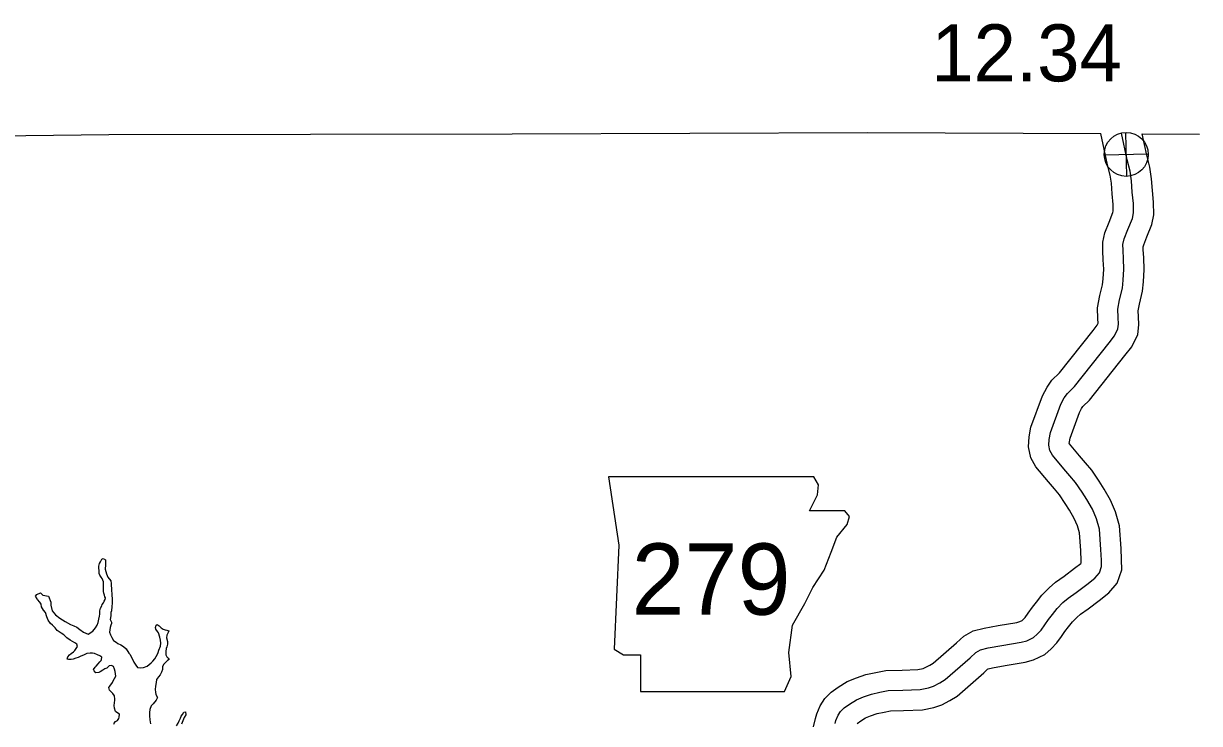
# Model space of a CAD drawing. Extents: x -83719 to 153526, y -11835 to 11446.
# Drawn here: x 5994.7 to 6285.1, y 1160.2 to 1333 of the extents above; entities that cross this region are included whole.
import ezdxf

# ---------------------------------------------------------------- set-up
doc = ezdxf.new("R2010")
doc.units = 0
for name, color, linetype in [('Level 1', 7, 'Continuous'), ('Level 10', 7, 'Continuous'), ('Level 21', 7, 'Continuous'), ('Level 25', 7, 'Continuous'), ('Level 26', 7, 'Continuous'), ('Level 59', 7, 'Continuous'), ('Level 9', 7, 'Continuous')]:
    doc.layers.add(name, color=color, linetype=linetype)

msp = doc.modelspace()

# ---------------------------------------------------------------- linework, layer by layer
at = {"layer": 'Level 1'}
for points in [[(5780.82, 1304.16), (5839.27, 1304.73), (5926.66, 1304.55), (6015.7, 1305.62), (6115.4, 1305.75), (6203.18, 1306.08), (6260.75, 1305.84)], [(6270.99, 1305.79), (6285.15, 1305.73)]]:
    msp.add_lwpolyline(points, dxfattribs=at)
at = {"layer": 'Level 10'}
for points in [[(6252, 1214.49), (6250.56, 1216.65), (6249.33, 1218.07), (6247.83, 1219.86), (6244.75, 1223.54), (6243.48, 1225.8), (6242.9, 1228.48), (6243.05, 1230.96), (6243.51, 1233.33), (6246.33, 1241.08), (6247.49, 1243.21), (6248.69, 1244.95), (6250.57, 1246.75), (6258.87, 1257.22), (6259.9, 1258.54), (6260.12, 1259), (6260.07, 1260.13), (6259.92, 1262.83), (6260.56, 1265.89), (6261.2, 1268.5), (6261.32, 1270), (6261.48, 1272.39), (6261.38, 1274.69), (6261.26, 1276.92), (6261.25, 1279.04), (6261.79, 1281.32), (6262.82, 1284), (6263.78, 1286.34), (6263.86, 1286.71), (6263.83, 1288.29), (6263.56, 1290.98), (6263.38, 1293.61), (6263.1, 1295.56), (6262.4, 1298.15), (6260.75, 1305.84)], [(6260.33, 1220.03), (6258.54, 1222.72), (6256.95, 1224.56), (6255.5, 1226.28), (6253.01, 1229.25), (6252.97, 1229.32), (6253, 1229.69), (6253.18, 1230.66), (6255.47, 1236.95), (6256.03, 1237.97), (6256.35, 1238.44), (6257.98, 1240), (6266.73, 1251.04), (6268.42, 1253.21), (6269.88, 1256.19), (6270.15, 1258.59), (6270.06, 1260.63), (6269.98, 1262.07), (6270.31, 1263.68), (6271.1, 1266.89), (6271.29, 1269.26), (6271.5, 1272.28), (6271.37, 1275.18), (6271.26, 1277.22), (6271.26, 1277.9), (6271.36, 1278.36), (6272.11, 1280.3), (6273.37, 1283.37), (6273.88, 1285.75), (6273.82, 1288.9), (6273.52, 1291.82), (6273.33, 1294.65), (6272.92, 1297.58), (6272.12, 1300.51), (6270.99, 1305.79)], [(6200.58, 1160.16), (6201.49, 1160.8), (6202.64, 1161.54), (6203.92, 1162.02), (6205.53, 1162.6), (6207.23, 1162.97), (6208.8, 1163.29), (6212.05, 1163.37), (6216.7, 1163.54), (6219.55, 1164.1), (6221.49, 1164.79), (6223.48, 1165.87), (6225.26, 1166.93), (6231.86, 1172.69), (6232.82, 1173.6), (6232.93, 1173.66), (6234.03, 1173.93), (6237.17, 1174.49), (6242.09, 1175.34), (6244.17, 1175.85), (6246.91, 1177.19), (6248.51, 1178.58), (6249.9, 1180.04), (6251.03, 1181.67), (6251.89, 1182.88), (6252.76, 1183.99), (6253.75, 1185.27), (6254.81, 1186.35), (6255.77, 1187.17), (6257.62, 1188.49), (6260.36, 1190.53), (6262.79, 1192.42), (6264.81, 1194.78), (6265.99, 1198.11), (6265.92, 1200.65), (6265.8, 1203.41), (6265.43, 1209.01), (6264.44, 1212.46), (6263.15, 1215.32), (6261.61, 1218.06), (6260.34, 1220)], [(6189.78, 1159.31), (6190.28, 1161.39), (6190.59, 1162.53), (6191.44, 1164.54), (6192.57, 1166.31), (6194.16, 1167.86), (6195.91, 1169.1), (6198.14, 1170.53), (6200.45, 1171.4), (6202.76, 1172.24), (6205.18, 1172.76), (6207.67, 1173.26), (6211.74, 1173.36), (6215.55, 1173.5), (6216.89, 1173.77), (6217.41, 1173.95), (6218.54, 1174.56), (6219.35, 1175.05), (6225.14, 1180.1), (6226.9, 1181.75), (6229.24, 1183.04), (6231.94, 1183.72), (6235.45, 1184.34), (6240.04, 1185.14), (6240.75, 1185.31), (6241.34, 1185.6), (6241.59, 1185.82), (6242.12, 1186.37), (6242.84, 1187.42), (6243.89, 1188.89), (6244.87, 1190.13), (6246.2, 1191.85), (6247.98, 1193.67), (6249.61, 1195.06), (6251.73, 1196.57), (6254.3, 1198.49), (6255.85, 1199.69), (6255.94, 1199.8), (6255.93, 1200.29), (6255.82, 1202.87), (6255.53, 1207.28), (6255.02, 1209.01), (6254.22, 1210.82), (6253.06, 1212.87), (6251.98, 1214.52)]]:
    msp.add_lwpolyline(points, dxfattribs=at)
at = {"layer": 'Level 21'}
msp.add_lwpolyline([(6139.18, 1221.11), (6141.72, 1204.19), (6140.59, 1178.53), (6142.84, 1177.12), (6147.07, 1177.12), (6147.07, 1168.1), (6182.6, 1168.1), (6184.29, 1171.76), (6183.73, 1177.69), (6184.58, 1184.45), (6187.68, 1189.81), (6189.65, 1193.76), (6192.47, 1197.99), (6194.16, 1202.5), (6195.57, 1206.16), (6198.11, 1209.27), (6198.67, 1211.24), (6197.55, 1212.65), (6188.8, 1212.65), (6190.78, 1216.6), (6191.06, 1219.13), (6189.89, 1221.08)], close=True, dxfattribs=at)
at = {"layer": 'Level 26'}
for p, q in [((6267.18, 1295.27), (6266.92, 1306.12)), ((6261.63, 1300.57), (6272.47, 1300.82))]:
    msp.add_line(p, q, dxfattribs=at)
msp.add_circle((6267.05, 1300.7), 5.43, dxfattribs=at)
at = {"layer": 'Level 59'}
for points in [[(6256.16, 1217.26), (6254.55, 1219.69), (6253.14, 1221.31), (6251.66, 1223.07), (6248.88, 1226.39), (6248.21, 1227.59), (6247.93, 1228.86), (6248.02, 1230.33), (6248.35, 1232), (6250.9, 1239.02), (6251.76, 1240.59), (6252.52, 1241.69), (6254.27, 1243.37), (6262.8, 1254.13), (6264.16, 1255.87), (6265.01, 1257.61), (6265.14, 1258.75), (6265.06, 1260.38), (6264.95, 1262.45), (6265.43, 1264.79), (6266.15, 1267.7), (6266.31, 1269.63), (6266.49, 1272.34), (6266.37, 1274.94), (6266.26, 1277.07), (6266.25, 1278.47), (6266.58, 1279.84), (6267.46, 1282.15), (6268.58, 1284.86), (6268.87, 1286.23), (6268.82, 1288.6), (6268.54, 1291.4), (6268.36, 1294.13), (6268.01, 1296.57), (6267.26, 1299.33), (6265.85, 1305.9)], [(6195.13, 1160.16), (6195.32, 1160.9), (6195.88, 1162.2), (6196.48, 1163.14), (6197.37, 1164.01), (6198.7, 1164.95), (6200.39, 1166.03), (6202.18, 1166.71), (6204.14, 1167.42), (6206.21, 1167.86), (6208.23, 1168.28), (6211.9, 1168.36), (6216.13, 1168.52), (6218.22, 1168.93), (6219.45, 1169.37), (6221.01, 1170.22), (6222.31, 1170.99), (6228.5, 1176.4), (6229.86, 1177.67), (6231.09, 1178.35), (6232.98, 1178.83), (6236.31, 1179.41), (6241.06, 1180.24), (6242.46, 1180.58), (6244.12, 1181.39), (6245.05, 1182.2), (6246.01, 1183.2), (6246.93, 1184.54), (6247.89, 1185.88), (6248.82, 1187.06), (6249.97, 1188.56), (6251.4, 1190.01), (6252.69, 1191.11), (6254.68, 1192.53), (6257.33, 1194.51), (6259.32, 1196.06), (6260.41, 1197.33), (6260.97, 1198.9), (6260.92, 1200.47), (6260.81, 1203.14), (6260.48, 1208.14), (6259.73, 1210.74), (6258.68, 1213.07), (6257.34, 1215.46), (6256.16, 1217.26)]]:
    msp.add_lwpolyline(points, dxfattribs=at)
at = {"layer": 'Level 9'}
for points in [[(5999.39, 1191.89), (6000.83, 1191.57), (6001.37, 1190.13), (6001.44, 1189.37), (6001.72, 1188), (6002.59, 1187), (6003.66, 1186.18), (6004.93, 1185.38), (6006.23, 1184.59), (6007.07, 1184.29), (6007.8, 1183.93), (6008.57, 1183.37), (6009.44, 1182.71), (6010.67, 1182.25), (6011.77, 1182.95), (6012.46, 1183.82), (6012.89, 1184.46), (6013.12, 1185.13), (6013.28, 1185.96), (6013.45, 1186.63), (6013.48, 1187.13), (6013.54, 1188), (6013.7, 1188.6), (6014.03, 1189.2), (6014.09, 1189.54), (6014.42, 1189.97), (6014.56, 1190.37), (6014.82, 1190.74), (6014.88, 1191.21), (6014.78, 1191.41), (6014.65, 1191.81), (6014.51, 1192.38), (6014.41, 1192.78), (6014.4, 1193.64), (6014.4, 1193.81), (6014.43, 1194.48), (6014.39, 1195.14), (6014.06, 1195.94), (6013.82, 1196.28), (6013.48, 1196.81), (6013.35, 1197.17), (6013.31, 1197.74), (6013.27, 1198.71), (6013.3, 1198.98), (6013.43, 1199.68), (6013.7, 1200.05), (6014.03, 1200.78), (6014.36, 1200.88), (6014.89, 1200.59), (6014.9, 1200.15), (6014.87, 1199.32), (6014.84, 1198.28), (6015.15, 1197.15), (6015.45, 1196.32), (6016.26, 1195.42), (6016.33, 1194.72), (6016.4, 1193.02), (6016.44, 1192.19), (6016.55, 1190.59), (6016.52, 1189.89), (6016.46, 1189.02), (6016.37, 1188.02), (6016.2, 1187.55), (6016.21, 1186.71), (6016.08, 1185.81), (6016.38, 1185.18), (6016.39, 1184.85), (6016.19, 1184.44), (6016.03, 1183.84), (6015.9, 1182.74), (6016.17, 1182.08), (6016.51, 1181.41), (6016.88, 1180.65), (6017.55, 1180.22), (6017.98, 1179.95), (6018.68, 1179.55), (6019.32, 1179.19), (6020.05, 1178.63), (6020.69, 1177.53), (6020.93, 1177.26), (6021.53, 1176.2), (6021.87, 1175.3), (6022.41, 1174.6), (6022.85, 1174.01), (6023.64, 1173.94), (6024.28, 1174.01), (6025.24, 1174.32), (6026.2, 1175.16), (6026.57, 1175.56), (6027.13, 1176.1), (6027.46, 1176.67), (6027.79, 1177.24), (6027.88, 1177.7), (6028.11, 1178.24), (6028.51, 1179.28), (6028.54, 1180.01), (6028.47, 1180.71), (6028.33, 1181.44), (6027.99, 1182.51), (6027.75, 1182.91), (6027.38, 1183.44)], [(6007.86, 1178.93), (6008.03, 1179.19), (6007.83, 1179.73), (6007.36, 1180.06), (6006.15, 1180.72), (6005.38, 1181.35), (6004.58, 1182.04), (6003.98, 1182.47), (6003.01, 1183.14), (6002.44, 1183.77), (6001.8, 1184.43), (6001.3, 1184.89), (6000.73, 1185.66), (6000.39, 1186.49), (6000.09, 1187.56), (5999.58, 1188.15), (5999.11, 1188.95), (5999.01, 1189.65), (5998.67, 1190.08), (5998.14, 1190.78), (5998.03, 1190.95), (5997.66, 1191.58), (5997.93, 1192.05), (5998.86, 1192.42), (5999.39, 1191.89)], [(6027.38, 1183.44), (6027.28, 1183.84), (6027.44, 1184.44), (6027.64, 1184.64), (6028.18, 1184.28), (6028.68, 1183.81), (6029.18, 1183.48), (6029.62, 1183.29), (6030.08, 1183.22), (6030.55, 1183.06), (6030.42, 1182.66), (6030.09, 1181.99), (6029.99, 1181.29), (6030.2, 1180.39), (6030.2, 1179.72), (6030.07, 1179.12), (6029.88, 1178.65), (6029.85, 1177.92), (6029.85, 1177.15), (6030.09, 1176.62), (6030.39, 1176.32), (6030.63, 1175.95), (6030.26, 1175.68), (6029.73, 1175.21), (6029.33, 1174.84), (6028.97, 1174.27), (6028.98, 1173.51), (6028.71, 1172.84), (6028.45, 1172.2), (6028.02, 1171.7), (6027.49, 1171), (6027.4, 1170.29), (6027.27, 1169.39), (6027.21, 1168.59), (6027.24, 1167.92), (6027.38, 1167.29), (6027.72, 1166.56), (6027.46, 1165.92), (6026.66, 1164.99), (6026.17, 1164.52), (6025.87, 1163.61), (6025.74, 1162.88), (6025.75, 1162.01), (6025.85, 1161.04), (6025.99, 1160.08)], [(6016.93, 1159.99), (6017.03, 1160.26), (6017.36, 1160.66), (6017.9, 1160.93), (6018.23, 1161.43), (6018.32, 1161.74), (6018.35, 1162.47), (6017.72, 1162.87), (6017.35, 1163.1), (6017.14, 1163.93), (6017.04, 1164.6), (6017.1, 1165.23), (6017.23, 1165.9), (6017.2, 1166.2), (6017.13, 1167), (6016.72, 1167.6), (6016.22, 1168.1), (6015.89, 1168.43), (6015.75, 1169.06), (6015.98, 1169.4), (6016.61, 1170.3), (6016.84, 1170.7), (6017.46, 1171.84), (6017.32, 1173.04), (6017.12, 1173.57), (6016.88, 1174.21), (6016.42, 1174.44), (6015.82, 1174.4), (6015.22, 1173.86), (6014.76, 1173.63), (6014.29, 1173.32), (6013.63, 1172.89), (6013.23, 1172.78), (6012.56, 1172.65), (6012.13, 1173.14), (6011.96, 1173.48), (6012.39, 1174.05), (6012.62, 1174.32), (6013.12, 1174.92), (6013.51, 1175.35), (6013.81, 1175.72), (6013.94, 1175.96), (6013.97, 1176.52), (6013.5, 1176.89), (6012.94, 1177.12), (6012.2, 1177.48), (6011.67, 1177.51), (6011.14, 1177.54), (6010.3, 1177.41), (6009.44, 1177.03), (6008.78, 1176.76), (6008.18, 1176.49), (6007.58, 1176.32), (6006.91, 1176.05), (6006.42, 1175.95), (6005.78, 1175.98), (6005.48, 1176.01), (6005.61, 1176.58), (6005.98, 1177.11), (6006.44, 1177.48), (6006.97, 1177.82), (6007.3, 1178.19), (6007.53, 1178.46), (6007.86, 1178.93)], [(6032.42, 1159.58), (6032.85, 1160.28), (6033.11, 1160.85), (6033.44, 1161.45), (6033.64, 1161.96), (6033.94, 1162.39), (6034.23, 1162.93), (6034.67, 1163), (6034.74, 1162.3), (6034.37, 1161.66), (6033.72, 1160.02)]]:
    msp.add_lwpolyline(points, dxfattribs=at)

# ---------------------------------------------------------------- texts
at = {"layer": 'Level 21'}
msp.add_text('279', height=17.6, dxfattribs=at).set_placement((6144.87, 1187.02))
at = {"layer": 'Level 25'}
msp.add_text('12.34', height=14.08, dxfattribs=at).set_placement((6218.87, 1318.73))

doc.saveas('drawing.dxf')
